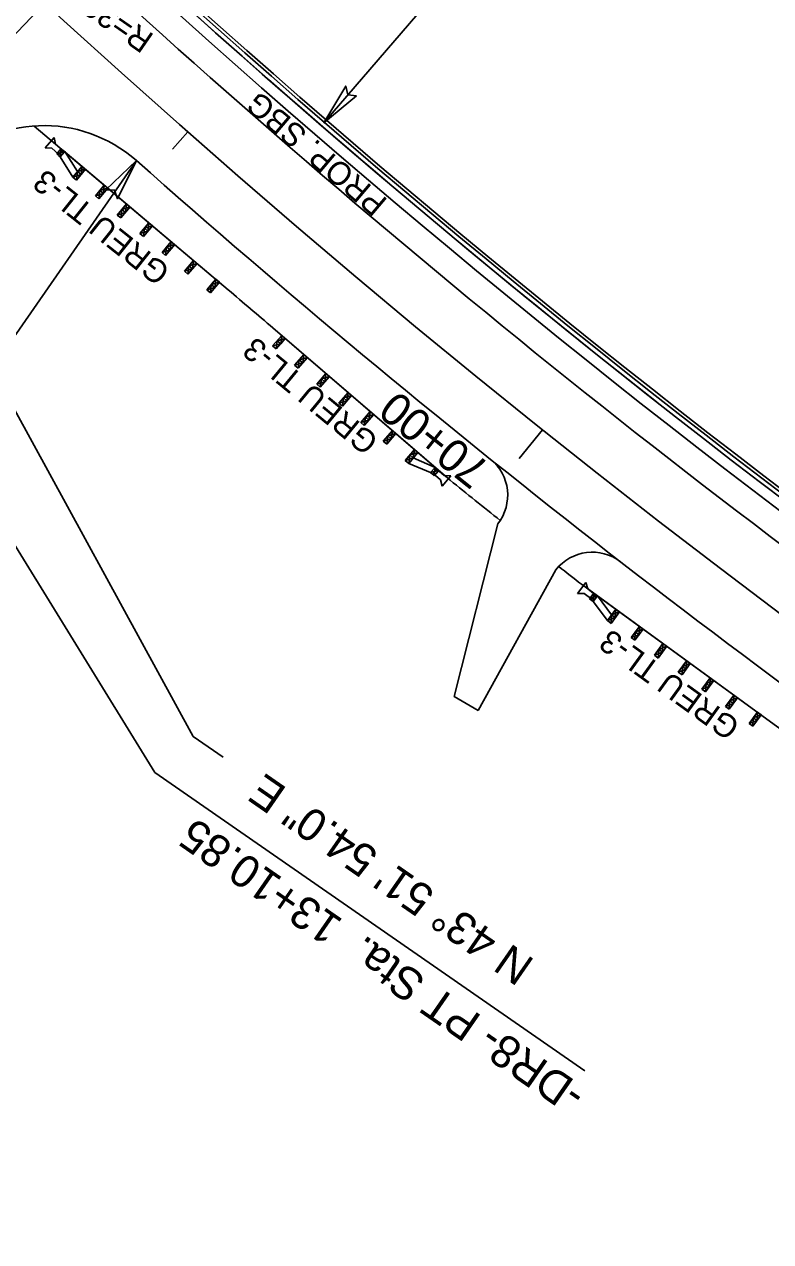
# Model space of a CAD drawing. Extents: x 472216 to 481979, y 489069 to 507339.
# Drawn here: x 479062.9 to 479224, y 493695.2 to 493958.2 of the extents above; entities that cross this region are included whole.
import ezdxf

# ---------------------------------------------------------------- set-up
doc = ezdxf.new("R2010")
doc.units = 0
for name, color, linetype in [('Old_Level_12', 7, 'Continuous'), ('Prop Drainage Structure Outlet Berm Ditch 850 10 CELL', 7, 'Continuous'), ('Prop Drainage Structure Pipe CSP 15in', 7, 'Continuous'), ('Prop Drainage Structure Pipe Plug CELL', 7, 'Continuous'), ('Prop Drainage Structure Pipe RCP 24in Class III Label', 7, 'Continuous'), ('Prop Drainage Structure Tops and Inverts LABEL', 7, 'Continuous'), ('Prop Earthen Structure False Sump CELL', 7, 'Continuous'), ('Prop Erosion Embankment Toe Protection CELL', 7, 'Continuous'), ('Sheet Block Revision CELL', 7, 'Continuous'), ('Sheet North Arrow Point CELL', 7, 'Continuous'), ('Sheet PE Seal Cell', 7, 'Continuous'), ('Sheet Plan And Profile CELL', 7, 'Continuous'), ('Sheet Plot Border Outside CELL', 7, 'Continuous'), ('Sheet Profile Grid Major CELL', 7, 'Continuous'), ('Sheet Profile Grid Minor CELL', 7, 'Continuous')]:
    doc.layers.add(name, color=color, linetype=linetype)

msp = doc.modelspace()

# ---------------------------------------------------------------- linework, layer by layer
at = {"layer": 'Old_Level_12'}
for p, q in [((479099.3, 493804.39), (479032.52, 493926.61)), ((479020.26, 493911.68), (479090.99, 493796.57)), ((479105.76, 493799.91), (479099.3, 493804.39)), ((479090.99, 493796.57), (479183.86, 493732.15))]:
    msp.add_line(p, q, dxfattribs=at)
at = {"layer": 'Prop Drainage Structure Outlet Berm Ditch 850 10 CELL'}
for points in [[(479134.58, 493942.79), (479127.54, 493936.98), (479132.23, 493944.89), (479132.69, 493942.97)], [(479080.45, 493922.47), (479087.04, 493928.8), (479082.96, 493920.56), (479082.35, 493922.44)]]:
    msp.add_lwpolyline(points, close=True, dxfattribs=at)
at = {"layer": 'Prop Drainage Structure Pipe Plug CELL'}
for p, q in [((479069.26, 493933.8), (479067.32, 493931.59)), ((479069.58, 493932.38), (479069.26, 493933.8)), ((479067.32, 493931.59), (479068.77, 493931.46)), ((479068.77, 493931.46), (479070.31, 493930.11)), ((479071.12, 493931.03), (479069.58, 493932.38)), ((479070.81, 493931.39), (479069.84, 493930.24)), ((479070.81, 493931.39), (479070.6, 493929.6)), ((479069.84, 493930.24), (479071.57, 493930.74)), ((479070.6, 493929.6), (479069.84, 493930.24)), ((479070.6, 493929.6), (479070.22, 493929.92)), ((479070.31, 493930.11), (479070.71, 493930.57)), ((479071.57, 493930.74), (479070.6, 493929.6)), ((479073.33, 493925.24), (479070.6, 493929.6)), ((479070.71, 493930.57), (479071.12, 493931.03)), ((479106.89, 493900.88), (479071.19, 493931.07)), ((479074.32, 493926.41), (479071.57, 493930.74)), ((479075.31, 493927.58), (479073.33, 493925.24)), ((479076.08, 493926.93), (479074.1, 493924.59)), ((479074.32, 493926.41), (479074.1, 493924.59)), ((479076.08, 493926.93), (479074.32, 493926.41)), ((479075.09, 493925.76), (479074.32, 493926.41)), ((479075.09, 493925.76), (479075.31, 493927.58)), ((479073.33, 493925.24), (479075.09, 493925.76)), ((479074.1, 493924.59), (479073.33, 493925.24)), ((479080.12, 493923.51), (479078.19, 493921.22)), ((479079.92, 493921.72), (479080.12, 493923.51)), ((479078.19, 493921.22), (479079.92, 493921.72)), ((479078.95, 493920.57), (479078.19, 493921.22)), ((479080.89, 493922.86), (479078.95, 493920.57)), ((479079.16, 493922.36), (479078.95, 493920.57)), ((479080.89, 493922.86), (479079.16, 493922.36)), ((479079.92, 493921.72), (479079.16, 493922.36)), ((479084.94, 493919.44), (479082.91, 493917.04)), ((479085.7, 493918.79), (479083.67, 493916.4)), ((479083.92, 493918.24), (479083.67, 493916.4)), ((479085.7, 493918.79), (479083.92, 493918.24)), ((479084.69, 493917.6), (479083.92, 493918.24)), ((479084.69, 493917.6), (479084.94, 493919.44)), ((479082.91, 493917.04), (479084.69, 493917.6)), ((479083.67, 493916.4), (479082.91, 493917.04)), ((479089.75, 493915.37), (479087.79, 493913.05)), ((479087.79, 493913.05), (479089.53, 493913.57)), ((479088.55, 493912.41), (479087.79, 493913.05)), ((479090.51, 493914.72), (479088.55, 493912.41)), ((479088.77, 493914.21), (479088.55, 493912.41)), ((479090.51, 493914.72), (479088.77, 493914.21)), ((479089.53, 493913.57), (479088.77, 493914.21)), ((479089.53, 493913.57), (479089.75, 493915.37)), ((479090.51, 493914.72), (479089.75, 493915.37)), ((479094.56, 493911.3), (479092.59, 493908.97)), ((479095.32, 493910.66), (479093.35, 493908.33)), ((479093.57, 493910.14), (479093.35, 493908.33)), ((479095.32, 493910.66), (479093.57, 493910.14)), ((479094.34, 493909.49), (479093.57, 493910.14)), ((479094.34, 493909.49), (479094.56, 493911.3)), ((479092.59, 493908.97), (479094.34, 493909.49)), ((479093.35, 493908.33), (479092.59, 493908.97)), ((479099.37, 493907.23), (479097.4, 493904.9)), ((479097.4, 493904.9), (479099.15, 493905.42)), ((479098.16, 493904.26), (479097.4, 493904.9)), ((479100.13, 493906.59), (479098.16, 493904.26)), ((479098.38, 493906.07), (479098.16, 493904.26)), ((479100.13, 493906.59), (479098.38, 493906.07)), ((479099.15, 493905.42), (479098.38, 493906.07)), ((479099.15, 493905.42), (479099.37, 493907.23)), ((479104.18, 493903.16), (479102.24, 493900.87)), ((479104.95, 493902.52), (479103.01, 493900.23)), ((479104.18, 493903.16), (479103.21, 493902.02)), ((479103.21, 493902.02), (479104.95, 493902.52)), ((479103.98, 493901.37), (479104.18, 493903.16)), ((479104.95, 493902.52), (479104.18, 493903.16)), ((479102.24, 493900.87), (479103.98, 493901.37)), ((479103.01, 493900.23), (479102.24, 493900.87)), ((479103.21, 493902.02), (479103.01, 493900.23)), ((479103.98, 493901.37), (479103.21, 493902.02)), ((479116.49, 493892.68), (479151.93, 493862.19)), ((479118.42, 493891.03), (479116.46, 493888.75)), ((479118.2, 493889.24), (479116.46, 493888.75)), ((479119.18, 493890.37), (479117.22, 493888.1)), ((479117.22, 493888.1), (479117.44, 493889.89)), ((479117.44, 493889.89), (479119.18, 493890.37)), ((479117.44, 493889.89), (479118.2, 493889.24)), ((479118.2, 493889.24), (479118.42, 493891.03)), ((479119.18, 493890.37), (479118.2, 493889.24)), ((479118.42, 493891.03), (479119.18, 493890.37)), ((479116.46, 493888.75), (479117.22, 493888.1)), ((479123.19, 493886.92), (479121.2, 493884.6)), ((479123.19, 493886.92), (479122.96, 493885.11)), ((479122.96, 493885.11), (479121.2, 493884.6)), ((479121.2, 493884.6), (479121.96, 493883.95)), ((479123.95, 493886.26), (479121.96, 493883.95)), ((479121.96, 493883.95), (479122.2, 493885.76)), ((479122.2, 493885.76), (479123.95, 493886.26)), ((479122.2, 493885.76), (479122.96, 493885.11)), ((479127.97, 493882.81), (479125.98, 493880.5)), ((479128.73, 493882.15), (479126.74, 493879.84)), ((479126.74, 493879.84), (479126.98, 493881.65)), ((479126.98, 493881.65), (479128.73, 493882.15)), ((479126.98, 493881.65), (479127.73, 493881)), ((479127.97, 493882.81), (479127.73, 493881)), ((479127.73, 493881), (479125.98, 493880.5)), ((479125.98, 493880.5), (479126.74, 493879.84)), ((479132.75, 493878.69), (479130.77, 493876.39)), ((479132.75, 493878.69), (479132.51, 493876.89)), ((479132.75, 493878.69), (479133.5, 493878.04)), ((479132.51, 493876.89), (479130.77, 493876.39)), ((479130.77, 493876.39), (479131.52, 493875.74)), ((479133.5, 493878.04), (479131.52, 493875.74)), ((479131.52, 493875.74), (479131.76, 493877.54)), ((479131.76, 493877.54), (479133.5, 493878.04)), ((479131.76, 493877.54), (479132.51, 493876.89)), ((479137.52, 493874.58), (479135.48, 493872.21)), ((479138.28, 493873.93), (479136.23, 493871.55)), ((479136.23, 493871.55), (479136.5, 493873.4)), ((479136.5, 493873.4), (479138.28, 493873.93)), ((479136.5, 493873.4), (479137.26, 493872.74)), ((479137.52, 493874.58), (479137.26, 493872.74)), ((479137.26, 493872.74), (479135.48, 493872.21)), ((479135.48, 493872.21), (479136.23, 493871.55)), ((479142.3, 493870.47), (479140.34, 493868.2)), ((479142.08, 493868.68), (479140.34, 493868.2)), ((479140.34, 493868.2), (479141.1, 493867.55)), ((479143.06, 493869.82), (479141.1, 493867.55)), ((479141.1, 493867.55), (479141.32, 493869.34)), ((479141.32, 493869.34), (479143.06, 493869.82)), ((479141.32, 493869.34), (479142.08, 493868.68)), ((479142.3, 493870.47), (479142.08, 493868.68)), ((479147.07, 493866.36), (479145.08, 493864.04)), ((479147.83, 493865.71), (479145.83, 493863.39)), ((479146.08, 493865.2), (479147.83, 493865.71)), ((479147.07, 493866.36), (479146.83, 493864.55)), ((479146.83, 493864.55), (479145.08, 493864.04)), ((479145.08, 493864.04), (479145.83, 493863.39)), ((479145.83, 493863.39), (479146.08, 493865.2)), ((479145.83, 493863.39), (479150.57, 493861.38)), ((479146.08, 493865.2), (479146.83, 493864.55)), ((479146.83, 493864.55), (479151.55, 493862.51)), ((479151.55, 493862.51), (479150.57, 493861.38)), ((479152.31, 493861.86), (479150.57, 493861.38)), ((479150.57, 493861.38), (479150.95, 493861.05)), ((479150.57, 493861.38), (479151.33, 493860.72)), ((479151.12, 493861.17), (479151.51, 493861.64)), ((479152.7, 493859.86), (479151.12, 493861.17)), ((479151.33, 493860.72), (479151.55, 493862.51)), ((479152.31, 493861.86), (479151.33, 493860.72)), ((479151.51, 493861.64), (479151.9, 493862.11)), ((479151.9, 493862.11), (479153.48, 493860.8)), ((479154.93, 493860.71), (479153.06, 493858.45)), ((479153.48, 493860.8), (479154.93, 493860.71)), ((479153.06, 493858.45), (479152.7, 493859.86)), ((479184.05, 493837.65), (479182.27, 493835.31)), ((479184.47, 493836.26), (479184.05, 493837.65)), ((479182.27, 493835.31), (479183.73, 493835.28)), ((479183.73, 493835.28), (479185.36, 493834.05)), ((479186.1, 493835.02), (479184.47, 493836.26)), ((479185.77, 493835.36), (479184.88, 493834.14)), ((479184.88, 493834.14), (479186.57, 493834.77)), ((479185.69, 493833.56), (479184.88, 493834.14)), ((479185.36, 493834.05), (479185.73, 493834.53)), ((479185.77, 493835.36), (479185.69, 493833.56)), ((479186.57, 493834.77), (479185.69, 493833.56)), ((479185.73, 493834.53), (479186.1, 493835.02)), ((479223.97, 493807.55), (479186.17, 493835.06)), ((479189.63, 493830.65), (479186.57, 493834.77)), ((479185.69, 493833.56), (479185.29, 493833.85)), ((479188.73, 493829.41), (479185.69, 493833.56)), ((479190.54, 493831.88), (479188.73, 493829.41)), ((479191.35, 493831.3), (479189.54, 493828.82)), ((479191.35, 493831.3), (479189.63, 493830.65)), ((479190.44, 493830.06), (479190.54, 493831.88)), ((479188.73, 493829.41), (479190.44, 493830.06)), ((479189.54, 493828.82), (479188.73, 493829.41)), ((479189.63, 493830.65), (479189.54, 493828.82)), ((479190.44, 493830.06), (479189.63, 493830.65)), ((479195.63, 493828.18), (479193.87, 493825.75)), ((479193.87, 493825.75), (479195.56, 493826.37)), ((479196.44, 493827.59), (479194.68, 493825.16)), ((479194.75, 493826.96), (479194.68, 493825.16)), ((479196.44, 493827.59), (479194.75, 493826.96)), ((479195.56, 493826.37), (479194.75, 493826.96)), ((479195.56, 493826.37), (479195.63, 493828.18)), ((479194.68, 493825.16), (479193.87, 493825.75)), ((479200.73, 493824.47), (479198.88, 493821.93)), ((479201.53, 493823.88), (479199.69, 493821.34)), ((479201.53, 493823.88), (479199.8, 493823.2)), ((479200.61, 493822.61), (479200.73, 493824.47)), ((479198.88, 493821.93), (479200.61, 493822.61)), ((479199.69, 493821.34), (479198.88, 493821.93)), ((479199.8, 493823.2), (479199.69, 493821.34)), ((479200.61, 493822.61), (479199.8, 493823.2)), ((479205.82, 493820.76), (479204.03, 493818.31)), ((479205.74, 493818.94), (479205.82, 493820.76)), ((479206.63, 493820.17), (479205.82, 493820.76)), ((479204.03, 493818.31), (479205.74, 493818.94)), ((479204.84, 493817.72), (479204.03, 493818.31)), ((479206.63, 493820.17), (479204.84, 493817.72)), ((479204.93, 493819.53), (479204.84, 493817.72)), ((479206.63, 493820.17), (479204.93, 493819.53)), ((479205.74, 493818.94), (479204.93, 493819.53)), ((479210.92, 493817.05), (479209.12, 493814.59)), ((479211.72, 493816.46), (479209.93, 493814)), ((479210.02, 493815.82), (479209.93, 493814)), ((479211.72, 493816.46), (479210.02, 493815.82)), ((479210.83, 493815.23), (479210.02, 493815.82)), ((479210.83, 493815.23), (479210.92, 493817.05)), ((479209.12, 493814.59), (479210.83, 493815.23)), ((479209.93, 493814), (479209.12, 493814.59)), ((479216.01, 493813.34), (479214.21, 493810.88)), ((479215.92, 493811.52), (479216.01, 493813.34)), ((479214.21, 493810.88), (479215.92, 493811.52)), ((479215.02, 493810.29), (479214.21, 493810.88)), ((479216.82, 493812.75), (479215.02, 493810.29)), ((479215.11, 493812.11), (479215.02, 493810.29)), ((479216.82, 493812.75), (479215.11, 493812.11)), ((479215.92, 493811.52), (479215.11, 493812.11)), ((479221.1, 493809.64), (479219.34, 493807.21)), ((479219.34, 493807.21), (479221.03, 493807.83)), ((479221.91, 493809.05), (479220.15, 493806.62)), ((479220.22, 493808.42), (479220.15, 493806.62)), ((479221.1, 493809.64), (479220.22, 493808.42)), ((479220.22, 493808.42), (479221.91, 493809.05)), ((479221.03, 493807.83), (479220.22, 493808.42)), ((479221.03, 493807.83), (479221.1, 493809.64)), ((479221.91, 493809.05), (479221.1, 493809.64)), ((479220.15, 493806.62), (479219.34, 493807.21))]:
    msp.add_line(p, q, dxfattribs=at)
at = {"layer": 'Prop Drainage Structure Pipe RCP 24in Class III Label'}
for p, q in [((479155.67, 493813.01), (479165.05, 493850.32)), ((479160.8, 493810), (479177.6, 493840.39)), ((479160.8, 493810), (479155.67, 493813.01))]:
    msp.add_line(p, q, dxfattribs=at)
for centre, radius, start, end in [((480454.83, 495471.85), 2038, 220.54778, 237.1188), ((479067.14, 493906.35), 30, 48.4457, 136.135), ((480454.83, 495471.85), 2062, 228.44567, 235.59741), ((479157.2, 493856.5), 10, 321.7775, 51.2245), ((479185.46, 493834.2), 10, 52.22, 141.7775)]:
    msp.add_arc(centre, radius, start, end, dxfattribs=at)
at = {"layer": 'Prop Drainage Structure Tops and Inverts LABEL'}
for radius, start, end in [(2030, 222.26999, 236.02944), (2070, 229.36938, 229.71879), (2070, 233.51457, 234.21322)]:
    msp.add_arc((480454.83, 495471.85), radius, start, end, dxfattribs=at)
at = {"layer": 'Prop Earthen Structure False Sump CELL'}
msp.add_arc((480454.83, 495471.85), 2032.33, 222.27482, 236.02863, dxfattribs=at)
at = {"layer": 'Prop Erosion Embankment Toe Protection CELL'}
for p, q in [((479106.89, 493900.88), (479064.97, 493936.27)), ((479116.49, 493892.68), (479154.77, 493859.74)), ((479223.97, 493807.55), (479183.13, 493837.27))]:
    msp.add_line(p, q, dxfattribs=at)
for radius, start, end in [(2030, 222.26999, 231.79579), (2030, 222.26999, 236.02944), (2070, 229.36938, 229.71879), (2071, 231.11625, 231.49968), (2071, 231.94477, 232.11711)]:
    msp.add_arc((480454.83, 495471.85), radius, start, end, dxfattribs=at)
at = {"layer": 'Sheet Block Revision CELL'}
for p, q in [((479127.54, 493936.98), (479227.42, 494053.08)), ((479087.04, 493928.8), (479013.57, 493822.88))]:
    msp.add_line(p, q, dxfattribs=at)
at = {"layer": 'Sheet North Arrow Point CELL'}
msp.add_line((479019.2, 493912.74), (479067.3, 493962.79), dxfattribs=at)
msp.add_arc((480454.83, 495471.85), 2050, 189.81618, 250.32977, dxfattribs=at)
at = {"layer": 'Sheet PE Seal Cell'}
msp.add_line((479098.16, 493934.99), (479094.85, 493931.24), dxfattribs=at)
at = {"layer": 'Sheet Plot Border Outside CELL'}
for radius in [2028.4, 2029.06]:
    msp.add_arc((480454.83, 495471.85), radius, 222.26999, 236.02944, dxfattribs=at)
at = {"layer": 'Sheet Profile Grid Minor CELL'}
msp.add_line((479174.71, 493870.66), (479169.71, 493864.41), dxfattribs=at)

# ---------------------------------------------------------------- texts
at = {"layer": 'Old_Level_12'}
msp.add_text('-DR8- PT Sta.  13+10.85', height=7, rotation=145.2516, dxfattribs=at).set_placement((479184.51, 493728.16))
at = {"layer": 'Prop Drainage Structure Pipe CSP 15in'}
for s, rotation, p in [("R=30'", 145.2516, (479091.09, 493955.87)), ('PROP. SBG', 139.7167, (479141.52, 493920.26))]:
    msp.add_text(s, height=5, rotation=rotation, dxfattribs=at).set_placement(p)
at = {"layer": 'Prop Drainage Structure Pipe Plug CELL'}
for rotation, p in [(141.4234, (479094.67, 493905.4)), (140.4456, (479139.66, 493868.71)), (144.1188, (479217.7, 493807.32))]:
    msp.add_text('GREU TL-3', height=5, rotation=rotation, dxfattribs=at).set_placement(p)
at = {"layer": 'Sheet Plan And Profile CELL'}
msp.add_text('N 43%%d 51\' 54.0" E', height=7, rotation=145.2516, dxfattribs=at).set_placement((479173.29, 493755.98))
at = {"layer": 'Sheet Profile Grid Major CELL'}
msp.add_text('70+00', height=7, rotation=141.3583, dxfattribs=at).set_placement((479163.75, 493862.96))

doc.saveas('drawing.dxf')
